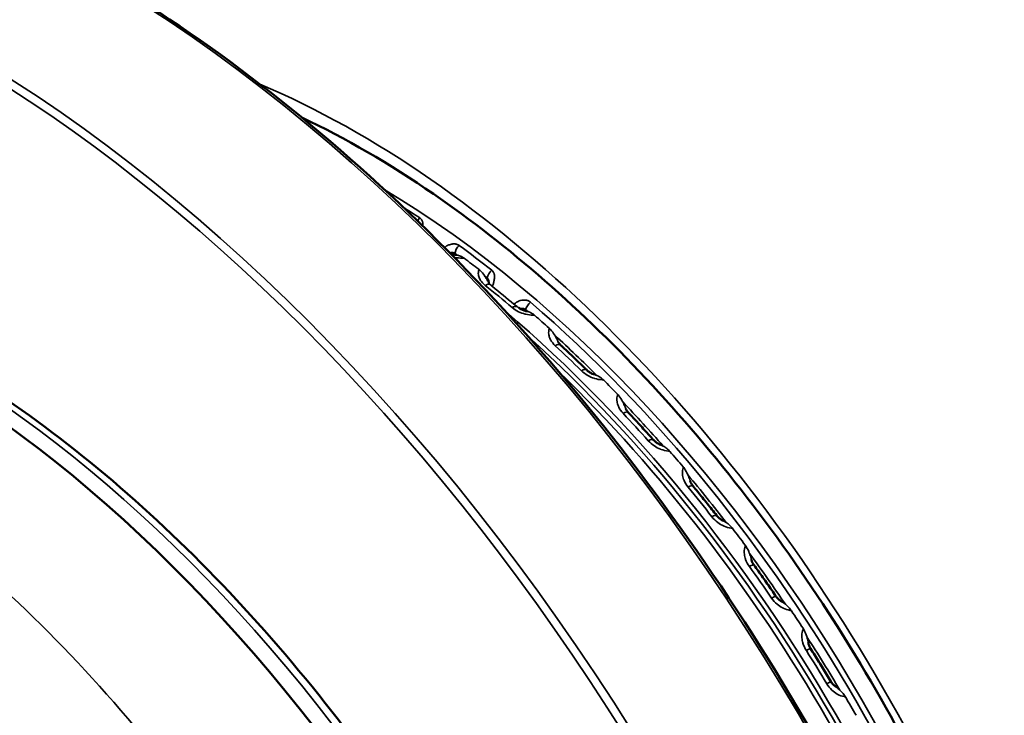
# Model space of a CAD drawing. Header units: millimetres. Extents: x 50 to 3176, y 50 to 2109.
# Tile 335 of 656: x 259 to 284, y 1658 to 1676. Entities that reach past the tile are written whole.
import ezdxf

# ---------------------------------------------------------------- set-up
doc = ezdxf.new("R2010")
doc.units = ezdxf.units.MM
doc.header["$LTSCALE"] = 10
doc.layers.add('Visible (ISO)', color=7, linetype='Continuous', lineweight=50)
doc.layers.add('Visible Narrow (ISO)', color=7, linetype='Continuous', lineweight=35)

msp = doc.modelspace()

# ---------------------------------------------------------------- linework, layer by layer
at = {"layer": 'Visible (ISO)'}
for p, q in [((270.7927, 1668.9259), (270.7927, 1668.9259)), ((270.7968, 1668.8628), (270.7968, 1668.8628))]:
    msp.add_line(p, q, dxfattribs=at)
msp.add_ellipse((256.1554, 1644.3791), major_axis=(13.75, -23.8157), ratio=0.5773503, start_param=0.2254152, end_param=3.1415927, dxfattribs=at)
for points, knots in [([(278.8956, 1615.3615), (280.8423, 1616.4855), (282.4761, 1618.1489), (284.9601, 1622.3894), (285.806, 1624.9707), (286.6229, 1630.7942), (286.5902, 1634.0384), (285.6474, 1640.8552), (284.7372, 1644.4266), (282.1326, 1651.5345), (280.439, 1655.0698), (276.4398, 1661.7479), (274.1349, 1664.8896), (269.1456, 1670.4628), (266.462, 1672.8933), (260.9849, 1676.7965), (258.1924, 1678.2684), (252.78, 1680.1), (250.1605, 1680.4602), (247.0478, 1680.1776), (246.3553, 1680.0626), (245.6853, 1679.8977)], [3.9269908, 3.9269908, 3.9269908, 3.9269908, 4.2443875, 4.2443875, 4.5636488, 4.5636488, 4.8842478, 4.8842478, 5.2049159, 5.2049159, 5.5254662, 5.5254662, 5.8459742, 5.8459742, 6.1665415, 6.1665415, 6.4872271, 6.4872271, 6.8077301, 6.8077301, 6.9027018, 6.9027018, 6.9027018, 6.9027018]), ([(285.9431, 1638.6038), (286.1095, 1640.6276), (285.9923, 1642.8698), (285.1762, 1647.6111), (284.4657, 1650.1136), (282.5111, 1655.0838), (281.2656, 1657.5506), (278.366, 1662.1886), (276.7121, 1664.3587), (273.1731, 1668.1746), (271.289, 1669.8206), (268.2734, 1671.8921), (267.1519, 1672.5416), (266.0477, 1673.0636)], [3.051172, 3.051172, 3.051172, 3.051172, 3.358815, 3.358815, 3.6727636, 3.6727636, 3.9877865, 3.9877865, 4.3030959, 4.3030959, 4.6177696, 4.6177696, 4.8028096, 4.8028096, 4.8028096, 4.8028096]), ([(272.6871, 1622.7845), (273.2219, 1623.3888), (273.6981, 1624.0676), (275.0285, 1626.4655), (275.6345, 1628.4442), (276.1939, 1632.8908), (276.1358, 1635.3671), (275.3564, 1640.546), (274.6344, 1643.248), (272.6038, 1648.602), (271.2965, 1651.2531), (268.2287, 1656.2416), (266.469, 1658.5781), (262.6701, 1662.7044), (260.6314, 1664.493), (256.4724, 1667.3396), (254.3526, 1668.3964), (250.2449, 1669.6545), (248.2556, 1669.8586), (245.2486, 1669.4541), (244.1364, 1669.1072), (243.1238, 1668.579)], [4.1176924, 4.1176924, 4.1176924, 4.1176924, 4.2606221, 4.2606221, 4.5777722, 4.5777722, 4.9004665, 4.9004665, 5.2234161, 5.2234161, 5.5458527, 5.5458527, 5.8681281, 5.8681281, 6.1906955, 6.1906955, 6.5137671, 6.5137671, 6.8356431, 6.8356431, 7.0438882, 7.0438882, 7.0438882, 7.0438882]), ([(269.8127, 1669.6204), (269.8386, 1669.6095), (269.8673, 1669.5998), (269.9212, 1669.5859), (269.9464, 1669.5809), (269.9716, 1669.5775)], [0.012712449, 0.012712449, 0.012712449, 0.012712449, 0.022011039, 0.022011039, 0.02964307, 0.02964307, 0.02964307, 0.02964307]), ([(271.5529, 1668.2357), (271.5742, 1668.221), (271.5989, 1668.2067), (271.6526, 1668.1813), (271.6824, 1668.1701), (271.724, 1668.158), (271.7356, 1668.155), (271.7472, 1668.1524)], [0.004911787, 0.004911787, 0.004911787, 0.004911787, 0.014059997, 0.014059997, 0.023497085, 0.023497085, 0.027074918, 0.027074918, 0.027074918, 0.027074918]), ([(272.5506, 1667.3732), (272.5513, 1667.3716), (272.552, 1667.3701), (272.556, 1667.3617), (272.5605, 1667.3538), (272.5759, 1667.331), (272.5895, 1667.3145), (272.6085, 1667.296), (272.6105, 1667.2941), (272.6126, 1667.2922)], [0.02255613, 0.02255613, 0.02255613, 0.02255613, 0.023891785, 0.023891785, 0.029377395, 0.029377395, 0.038459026, 0.038459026, 0.039520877, 0.039520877, 0.039520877, 0.039520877]), ([(272.6126, 1667.2922), (272.657, 1667.251), (272.7014, 1667.2096), (272.7901, 1667.1265), (272.8343, 1667.0848), (272.9227, 1667.0011), (272.9669, 1666.959), (273.055, 1666.8746), (273.099, 1666.8322), (273.187, 1666.7471), (273.2309, 1666.7044), (273.2747, 1666.6615)], [0.294189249, 0.294189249, 0.294189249, 0.294189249, 0.302177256, 0.302177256, 0.310165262, 0.310165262, 0.318153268, 0.318153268, 0.326141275, 0.326141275, 0.334129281, 0.334129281, 0.334129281, 0.334129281]), ([(273.2747, 1666.6615), (273.2927, 1666.6439), (273.3143, 1666.6263), (273.362, 1666.5939), (273.3888, 1666.5789), (273.4365, 1666.5573), (273.4572, 1666.5494), (273.4779, 1666.5429)], [0, 0, 0, 0, 0.009058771, 0.009058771, 0.018211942, 0.018211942, 0.024787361, 0.024787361, 0.024787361, 0.024787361]), ([(274.2632, 1665.6856), (274.2693, 1665.6692), (274.2796, 1665.6488), (274.304, 1665.6141), (274.3154, 1665.6), (274.3283, 1665.5862)], [0.021937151, 0.021937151, 0.021937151, 0.021937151, 0.032210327, 0.032210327, 0.038718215, 0.038718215, 0.038718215, 0.038718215]), ([(274.3283, 1665.5862), (274.3711, 1665.5407), (274.4137, 1665.4951), (274.4989, 1665.4035), (274.5415, 1665.3575), (274.6264, 1665.2654), (274.6687, 1665.2191), (274.7533, 1665.1263), (274.7955, 1665.0798), (274.8798, 1664.9864), (274.9219, 1664.9395), (274.9639, 1664.8925)], [0.398909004, 0.398909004, 0.398909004, 0.398909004, 0.406897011, 0.406897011, 0.414885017, 0.414885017, 0.422873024, 0.422873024, 0.43086103, 0.43086103, 0.438849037, 0.438849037, 0.438849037, 0.438849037]), ([(274.9639, 1664.8925), (274.982, 1664.8722), (275.0036, 1664.8521), (275.0509, 1664.8157), (275.0772, 1664.799), (275.1176, 1664.778), (275.1315, 1664.7716), (275.1453, 1664.766)], [0, 0, 0, 0, 0.009107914, 0.009107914, 0.018235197, 0.018235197, 0.022813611, 0.022813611, 0.022813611, 0.022813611]), ([(275.903, 1663.8387), (275.9076, 1663.8235), (275.9144, 1663.8064), (275.935, 1663.7669), (275.9503, 1663.7435), (275.9688, 1663.7211)], [0.020630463, 0.020630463, 0.020630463, 0.020630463, 0.028136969, 0.028136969, 0.037492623, 0.037492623, 0.037492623, 0.037492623]), ([(275.9688, 1663.7211), (276.0094, 1663.6718), (276.0499, 1663.6224), (276.1308, 1663.5233), (276.1711, 1663.4736), (276.2516, 1663.374), (276.2917, 1663.3241), (276.3718, 1663.2239), (276.4118, 1663.1737), (276.4915, 1663.073), (276.5313, 1663.0226), (276.571, 1662.972)], [0.503628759, 0.503628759, 0.503628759, 0.503628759, 0.511616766, 0.511616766, 0.519604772, 0.519604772, 0.527592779, 0.527592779, 0.535580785, 0.535580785, 0.543568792, 0.543568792, 0.543568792, 0.543568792]), ([(276.571, 1662.972), (276.5888, 1662.9493), (276.6099, 1662.927), (276.6556, 1662.8873), (276.6808, 1662.8692), (276.7147, 1662.8495), (276.723, 1662.8449), (276.7314, 1662.8407)], [0, 0, 0, 0, 0.009131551, 0.009131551, 0.018215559, 0.018215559, 0.021136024, 0.021136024, 0.021136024, 0.021136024]), ([(277.4523, 1661.8527), (277.4546, 1661.8427), (277.4576, 1661.8322), (277.4693, 1661.7982), (277.4809, 1661.7732), (277.5019, 1661.7381), (277.5089, 1661.7275), (277.5165, 1661.7171)], [0.019487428, 0.019487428, 0.019487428, 0.019487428, 0.023661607, 0.023661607, 0.032742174, 0.032742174, 0.036716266, 0.036716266, 0.036716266, 0.036716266]), ([(277.5165, 1661.7171), (277.5545, 1661.6645), (277.5924, 1661.6119), (277.6681, 1661.5063), (277.7058, 1661.4535), (277.781, 1661.3475), (277.8185, 1661.2944), (277.8932, 1661.188), (277.9305, 1661.1347), (278.0048, 1661.0278), (278.0419, 1660.9743), (278.0788, 1660.9206)], [0.608348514, 0.608348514, 0.608348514, 0.608348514, 0.616336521, 0.616336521, 0.624324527, 0.624324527, 0.632312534, 0.632312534, 0.64030054, 0.64030054, 0.648288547, 0.648288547, 0.648288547, 0.648288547]), ([(278.0788, 1660.9206), (278.0958, 1660.896), (278.1159, 1660.8721), (278.1592, 1660.8299), (278.1828, 1660.8109), (278.2108, 1660.7927), (278.2149, 1660.7901), (278.2191, 1660.7876)], [0, 0, 0, 0, 0.009145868, 0.009145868, 0.018183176, 0.018183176, 0.019749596, 0.019749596, 0.019749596, 0.019749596]), ([(278.8945, 1659.7493), (278.8985, 1659.7247), (278.9058, 1659.6979), (278.9263, 1659.6459), (278.9393, 1659.6202), (278.9548, 1659.5958)], [0.018449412, 0.018449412, 0.018449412, 0.018449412, 0.027581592, 0.027581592, 0.036257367, 0.036257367, 0.036257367, 0.036257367]), ([(278.9548, 1659.5958), (278.9898, 1659.5406), (279.0247, 1659.4853), (279.0943, 1659.3745), (279.129, 1659.319), (279.1981, 1659.2078), (279.2326, 1659.1521), (279.3012, 1659.0406), (279.3354, 1658.9847), (279.4035, 1658.8728), (279.4374, 1658.8168), (279.4712, 1658.7607)], [0.71306827, 0.71306827, 0.71306827, 0.71306827, 0.721056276, 0.721056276, 0.729044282, 0.729044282, 0.737032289, 0.737032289, 0.745020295, 0.745020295, 0.753008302, 0.753008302, 0.753008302, 0.753008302]), ([(279.4712, 1658.7607), (279.487, 1658.7346), (279.5057, 1658.7095), (279.5466, 1658.6647), (279.5695, 1658.6446), (279.5923, 1658.6285)], [0, 0, 0, 0, 0.00916404, 0.00916404, 0.018636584, 0.018636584, 0.018636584, 0.018636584])]:
    msp.add_open_spline(points, degree=3, knots=knots, dxfattribs=at)
at = {"layer": 'Visible Narrow (ISO)'}
for p, q in [((269.9258, 1669.5854), (269.9298, 1669.62)), ((270.7481, 1668.9979), (270.7412, 1668.9603)), ((271.7167, 1668.1601), (271.7246, 1668.1945))]:
    msp.add_line(p, q, dxfattribs=at)
for centre, major_axis, ratio, start_param, end_param in [((260.6456, 1646.9715), (18.25, -31.6099), 0.5773503, 0, 2.975711), ((257.3222, 1645.0527), (-18.25, 31.6099), 0.5773503, 3.1415927, 6.1173036), ((257.2161, 1644.9915), (-18.175, 31.48), 0.5773503, 1.9522005, 6.1173036), ((267.4691, 1650.9111), (-13.3222, 23.0747), 0.5773503, 3.7945863, 5.6301917), ((256.5213, 1644.5903), (13.741, -23.8), 0.5773503, 0.1966287, 3.1168974), ((267.8134, 1651.1098), (12.4448, -21.5551), 0.5773503, 0.8037671, 2.3378256), ((267.7048, 1651.0471), (12.4306, -21.5305), 0.5773503, 2.2800886, 2.3042582), ((269.0785, 1670.3954), (0.1108, 0.1665), 0.5317817, 1.1604992, 1.6414231), ((270.0713, 1669.7017), (-0.1182, -0.1614), 0.4954734, 4.3251699, 5.5561293), ((267.7048, 1651.0471), (12.4306, -21.5305), 0.5773503, 2.1753688, 2.2228609), ((267.6106, 1650.9927), (12.3363, -21.3672), 0.5773503, 2.2192229, 2.2228609), ((270.0965, 1669.272), (0.0125, -0.2997), 0.2427067, 2.4288546, 2.5478328), ((267.6155, 1650.9956), (12.3627, -21.4127), 0.5773503, 2.188419, 2.2098107), ((270.4954, 1668.9688), (-0.2829, 0.0999), 0.7600624, 4.7082402, 4.8272189), ((270.8895, 1669.0796), (0.1238, 0.1571), 0.4641051, 1.2006796, 2.4316406), ((267.6106, 1650.9927), (12.3363, -21.3672), 0.5773503, 2.1753688, 2.1790068), ((270.6527, 1668.5861), (0.1872, 0.2344), 0.4582812, 0.1192527, 0.8288595), ((267.4058, 1650.8745), (-12.3678, 21.4217), 0.5773503, 5.2683776, 5.3083176), ((267.5303, 1650.9463), (12.3354, -21.3656), 0.5773503, 2.1307564, 2.1627533), ((271.3277, 1668.0308), (0.1939, 0.2289), 0.4309332, 0.1320433, 0.8416444), ((271.866, 1668.2762), (-0.1302, -0.1518), 0.4249226, 4.3605949, 5.5915543), ((267.6106, 1650.9927), (12.3363, -21.3672), 0.5773503, 2.1145031, 2.1181411), ((267.7048, 1651.0471), (-12.4306, 21.5305), 0.5773503, 4.1650442, 5.2597338), ((267.2299, 1650.7729), (12.3722, -21.4292), 0.5773503, 1.0154391, 2.1261535), ((271.8692, 1667.8385), (0.0005, -0.3), 0.2824155, 2.3511891, 2.4701673), ((267.6155, 1650.9956), (12.3627, -21.4127), 0.5773503, 2.0836992, 2.1050909), ((272.2593, 1667.4926), (-0.284, 0.0968), 0.7225044, 4.6118633, 4.7308421), ((267.0758, 1650.684), (-12.4248, 21.5204), 0.5773503, 4.1986844, 5.2260936), ((267.6106, 1650.9927), (12.3363, -21.3672), 0.5773503, 2.0097834, 2.074287), ((272.4086, 1667.0722), (0.204, 0.22), 0.3851351, 0, 0.859977), ((267.4058, 1650.8745), (-12.3678, 21.4217), 0.5773503, 5.1636579, 5.2035979), ((273.0649, 1666.447), (0.2098, 0.2145), 0.3560805, 6.283182, 7.1530736), ((266.907, 1650.5865), (-12.4774, 21.6115), 0.5773503, 4.2526871, 5.1720909), ((273.595, 1666.2202), (-0.0107, -0.2998), 0.3243561, 2.2742663, 2.3932445), ((267.6155, 1650.9956), (12.3627, -21.4127), 0.5773503, 1.9789795, 2.0003712), ((273.972, 1665.8355), (-0.2843, 0.0959), 0.6823567, 4.5215455, 4.6405242), ((267.6106, 1650.9927), (12.3363, -21.3672), 0.5773503, 1.9050636, 1.9695673), ((274.1097, 1665.3807), (0.2186, 0.2054), 0.3077693, 6.2831534, 7.1670416), ((267.4058, 1650.8745), (-12.3678, 21.4217), 0.5773503, 5.0589381, 5.0988781), ((274.7401, 1664.6927), (0.2237, 0.1999), 0.2773264, 6.283183, 7.1744223), ((275.2551, 1664.4351), (-0.0209, -0.2993), 0.368069, 2.197854, 2.3168322), ((267.6155, 1650.9956), (12.3627, -21.4127), 0.5773503, 1.8742597, 1.8956514), ((275.6149, 1664.0156), (-0.2839, 0.097), 0.6400589, 4.4358384, 4.5548172), ((267.6106, 1650.9927), (12.3363, -21.3672), 0.5773503, 1.8003439, 1.8648475), ((275.7373, 1663.5303), (0.2315, 0.1908), 0.2270315, 6.2831626, 7.1845059), ((267.4058, 1650.8745), (-12.3678, 21.4217), 0.5773503, 4.9542184, 4.9941584), ((276.3349, 1662.7869), (0.2361, 0.1851), 0.1955339, 6.2831838, 7.1896077), ((276.8312, 1662.5025), (-0.03, -0.2985), 0.4130754, 2.1216588, 2.240637), ((267.6155, 1650.9956), (12.3627, -21.4127), 0.5773503, 1.76954, 1.7909317), ((277.1699, 1662.053), (-0.2829, 0.0997), 0.5960746, 4.3535781, 4.4725568), ((267.6106, 1650.9927), (12.3363, -21.3672), 0.5773503, 1.6956241, 1.7601278), ((277.2735, 1661.5412), (0.243, 0.1759), 0.1438064, 6.2831713, 7.1961487), ((267.4058, 1650.8745), (-12.3678, 21.4217), 0.5773503, 4.8494986, 4.8894386), ((277.8317, 1660.7505), (0.2471, 0.1702), 0.1115991, 6.2831845, 7.1991435), ((278.3061, 1660.4437), (-0.0381, -0.2976), 0.4588822, 2.0453206, 2.1642988), ((267.6155, 1650.9956), (12.3627, -21.4127), 0.5773503, 1.6648202, 1.6862119), ((278.62, 1659.9691), (-0.2815, 0.1039), 0.5508856, 4.2738226, 4.3928013), ((267.6106, 1650.9927), (12.3363, -21.3672), 0.5773503, 1.5909044, 1.655408), ((278.7015, 1659.4351), (0.2533, 0.1607), 0.0590056, 6.2831796, 7.2023606), ((267.4058, 1650.8745), (-12.3678, 21.4217), 0.5773503, 4.7447788, 4.7847189), ((279.2143, 1658.6059), (0.257, 0.1548), 0.0264416, 6.2831851, 7.203348), ((279.6637, 1658.2813), (-0.0451, -0.2966), 0.5049874, 1.9684039, 2.0873821), ((267.6155, 1650.9956), (12.3627, -21.4127), 0.5773503, 1.5601005, 1.5814922)]:
    msp.add_ellipse(centre, major_axis=major_axis, ratio=ratio, start_param=start_param, end_param=end_param, dxfattribs=at)
for points, knots in [([(269.1158, 1670.3127), (269.1169, 1670.3243), (269.1176, 1670.3354), (269.1179, 1670.3505), (269.1179, 1670.3549), (269.1175, 1670.3737), (269.1163, 1670.3874), (269.1134, 1670.4043), (269.1126, 1670.4082), (269.1091, 1670.4236), (269.1056, 1670.4342), (269.0998, 1670.4479), (269.098, 1670.4518), (269.0911, 1670.465), (269.0853, 1670.4737), (269.0768, 1670.4845), (269.0745, 1670.4871), (269.0647, 1670.4978), (269.0565, 1670.505), (269.0457, 1670.5129), (269.0436, 1670.5144), (269.0415, 1670.5158)], [0.56752328, 0.56752328, 0.56752328, 0.56752328, 0.61622998, 0.61622998, 0.63636364, 0.63636364, 0.70533781, 0.70533781, 0.72727273, 0.72727273, 0.79213924, 0.79213924, 0.81818182, 0.81818182, 0.88569055, 0.88569055, 0.90909091, 0.90909091, 0.98276306, 0.98276306, 1, 1, 1, 1]), ([(270.0418, 1669.8168), (270.0327, 1669.8235), (270.0228, 1669.8295), (270.0094, 1669.8361), (270.0068, 1669.8373), (269.9938, 1669.843), (269.9826, 1669.8469), (269.9665, 1669.8512), (269.9622, 1669.8522), (269.9459, 1669.8557), (269.9332, 1669.8575), (269.9145, 1669.8587), (269.909, 1669.8589), (269.8888, 1669.859), (269.8735, 1669.858), (269.8526, 1669.855), (269.8473, 1669.8541), (269.8255, 1669.8499), (269.8086, 1669.8453), (269.7867, 1669.8374), (269.7818, 1669.8356), (269.7619, 1669.8274), (269.7468, 1669.8201), (269.7254, 1669.8078), (269.7187, 1669.8038), (269.6992, 1669.791), (269.6864, 1669.7816), (269.6721, 1669.7698), (269.6701, 1669.768), (269.668, 1669.7663)], [0, 0, 0, 0, 0.0736988, 0.0736988, 0.09090909, 0.09090909, 0.15857266, 0.15857266, 0.18181818, 0.18181818, 0.24663604, 0.24663604, 0.27272727, 0.27272727, 0.34102186, 0.34102186, 0.36363636, 0.36363636, 0.43422944, 0.43422944, 0.45454545, 0.45454545, 0.51712634, 0.51712634, 0.54545455, 0.54545455, 0.60180424, 0.60180424, 0.61139216, 0.61139216, 0.61139216, 0.61139216]), ([(269.8057, 1669.6275), (269.8064, 1669.6279), (269.8071, 1669.6283), (269.8087, 1669.6292), (269.8097, 1669.6297), (269.8121, 1669.631), (269.8135, 1669.6318), (269.8206, 1669.6352), (269.8263, 1669.6373), (269.8394, 1669.6409), (269.847, 1669.6421), (269.8549, 1669.6425), (269.8553, 1669.6425), (269.8623, 1669.6428), (269.8688, 1669.6425), (269.8768, 1669.6415), (269.8784, 1669.6413), (269.8865, 1669.64), (269.8929, 1669.6384), (269.901, 1669.6357), (269.9028, 1669.635), (269.9109, 1669.6318), (269.9169, 1669.6287), (269.9251, 1669.6235), (269.9275, 1669.6218), (269.9298, 1669.62)], [0.56799325, 0.56799325, 0.56799325, 0.56799325, 0.57532679, 0.57532679, 0.58497057, 0.58497057, 0.6, 0.6, 0.65714918, 0.65714918, 0.73074984, 0.73074984, 0.73525397, 0.73525397, 0.8, 0.8, 0.81622045, 0.81622045, 0.8831343, 0.8831343, 0.90316283, 0.90316283, 0.97133745, 0.97133745, 1, 1, 1, 1]), ([(269.9126, 1669.519), (269.9126, 1669.519), (269.9127, 1669.519), (269.9127, 1669.519), (269.9187, 1669.5178), (269.9247, 1669.5167), (269.9307, 1669.5156), (269.9917, 1669.5045), (270.0565, 1669.4987), (270.1238, 1669.5005), (270.1274, 1669.5006), (270.131, 1669.5007), (270.1347, 1669.5008)], [0.63503488, 0.63503488, 0.63503488, 0.63503488, 0.63524436, 0.63524436, 0.63524436, 0.66666667, 0.66666667, 0.66666667, 0.98297949, 0.98297949, 0.98297949, 1, 1, 1, 1]), ([(269.9927, 1669.5738), (270.0022, 1669.5719), (270.0123, 1669.5695), (270.0543, 1669.5577), (270.091, 1669.5438), (270.1269, 1669.5222)], [0.012999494, 0.012999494, 0.012999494, 0.012999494, 0.016710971, 0.016710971, 0.02778465, 0.02778465, 0.02778465, 0.02778465]), ([(270.1657, 1669.4955), (270.1655, 1669.4955), (270.1654, 1669.4956), (270.1652, 1669.4956), (270.1627, 1669.4966), (270.1601, 1669.4974), (270.1574, 1669.4982), (270.1553, 1669.4987), (270.1533, 1669.4992), (270.1512, 1669.4996), (270.1506, 1669.4997), (270.1501, 1669.4998), (270.1495, 1669.4998), (270.147, 1669.5003), (270.1445, 1669.5005), (270.1419, 1669.5007), (270.1395, 1669.5009), (270.1371, 1669.5009), (270.1347, 1669.5008)], [0.36532698, 0.36532698, 0.36532698, 0.36532698, 0.37573841, 0.37573841, 0.37573841, 0.54091128, 0.54091128, 0.54091128, 0.66666667, 0.66666667, 0.66666667, 0.7009533, 0.7009533, 0.7009533, 0.85443977, 0.85443977, 0.85443977, 1, 1, 1, 1]), ([(270.5384, 1669.1939), (270.5248, 1669.1543), (270.5222, 1669.1148), (270.5271, 1669.0765), (270.5278, 1669.0712), (270.5286, 1669.0659), (270.5296, 1669.0606), (270.5361, 1669.0252), (270.5488, 1668.9911), (270.5684, 1668.9568), (270.5728, 1668.9492), (270.5775, 1668.9416), (270.5825, 1668.934), (270.6102, 1668.8919), (270.6484, 1668.849), (270.7, 1668.8078)], [0, 0, 0, 0, 0.2925101, 0.2925101, 0.2925101, 0.3333333, 0.3333333, 0.3333333, 0.6063322, 0.6063322, 0.6063322, 0.6666667, 0.6666667, 0.6666667, 1, 1, 1, 1]), ([(270.5384, 1669.1939), (270.5391, 1669.1957), (270.5394, 1669.1976), (270.5395, 1669.1997), (270.5395, 1669.2), (270.5395, 1669.2017), (270.5394, 1669.2032), (270.539, 1669.2051), (270.5389, 1669.2056), (270.5383, 1669.208), (270.5376, 1669.2098), (270.5362, 1669.2127), (270.5357, 1669.2137), (270.5351, 1669.2146)], [0, 0, 0, 0, 0.17427172, 0.17427172, 0.19805918, 0.19805918, 0.33333333, 0.33333333, 0.3784479, 0.3784479, 0.54356446, 0.54356446, 0.63488456, 0.63488456, 0.63488456, 0.63488456]), ([(270.5725, 1669.1834), (270.6132, 1669.1455), (270.6489, 1669.0986), (270.6815, 1669.0529), (270.6836, 1669.05), (270.6857, 1669.047)], [0.000000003, 0.000000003, 0.000000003, 0.000000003, 0.01836571, 0.01836571, 0.01963777, 0.01963777, 0.01963777, 0.01963777]), ([(270.8838, 1668.7781), (270.8841, 1668.7791), (270.8845, 1668.7801), (270.8878, 1668.7903), (270.8907, 1668.7995), (270.8987, 1668.8249), (270.9036, 1668.8409), (270.9108, 1668.866), (270.9134, 1668.8754), (270.9204, 1668.9017), (270.9244, 1668.9184), (270.9291, 1668.9417), (270.9304, 1668.9488), (270.9345, 1668.9734), (270.9365, 1668.9903), (270.9377, 1669.011), (270.9379, 1669.0155), (270.9383, 1669.0351), (270.9375, 1669.0495), (270.9352, 1669.0673), (270.9346, 1669.0715), (270.9316, 1669.0878), (270.9284, 1669.0992), (270.923, 1669.1141), (270.9213, 1669.1182), (270.9148, 1669.1327), (270.9093, 1669.1423), (270.901, 1669.1543), (270.8987, 1669.1572), (270.8892, 1669.1692), (270.8812, 1669.1774), (270.8705, 1669.1866), (270.8685, 1669.1883), (270.8664, 1669.19)], [0.32760255, 0.32760255, 0.32760255, 0.32760255, 0.3309788, 0.3309788, 0.36363636, 0.36363636, 0.420532, 0.420532, 0.45454545, 0.45454545, 0.51744874, 0.51744874, 0.54545455, 0.54545455, 0.61622995, 0.61622995, 0.63636364, 0.63636364, 0.70533777, 0.70533777, 0.72727273, 0.72727273, 0.79213921, 0.79213921, 0.81818182, 0.81818182, 0.88569052, 0.88569052, 0.90909091, 0.90909091, 0.98276304, 0.98276304, 1, 1, 1, 1]), ([(270.7412, 1668.9603), (270.7438, 1668.956), (270.7462, 1668.9517), (270.7578, 1668.9308), (270.7652, 1668.9158), (270.776, 1668.8953), (270.7798, 1668.8884), (270.7867, 1668.8768), (270.7896, 1668.8725), (270.7939, 1668.8664), (270.7956, 1668.8642), (270.7968, 1668.8624)], [0.014856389, 0.014856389, 0.014856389, 0.014856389, 0.016611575, 0.016611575, 0.023658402, 0.023658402, 0.028233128, 0.028233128, 0.032866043, 0.032866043, 0.037033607, 0.037033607, 0.037033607, 0.037033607]), ([(270.7968, 1668.8624), (270.7969, 1668.8632), (270.7969, 1668.864), (270.7974, 1668.872), (270.7975, 1668.8791), (270.7974, 1668.8883), (270.7973, 1668.8907), (270.7968, 1668.9012), (270.7959, 1668.9091), (270.7934, 1668.9235), (270.7918, 1668.93), (270.7882, 1668.9415), (270.7863, 1668.9465), (270.784, 1668.9518), (270.7838, 1668.9521), (270.7815, 1668.9573), (270.7791, 1668.962), (270.7739, 1668.9706), (270.7711, 1668.9745), (270.7652, 1668.982), (270.7621, 1668.9855), (270.7555, 1668.992), (270.7519, 1668.9951), (270.7481, 1668.9979)], [0.53759944, 0.53759944, 0.53759944, 0.53759944, 0.54383258, 0.54383258, 0.6, 0.6, 0.61938722, 0.61938722, 0.68746448, 0.68746448, 0.74847276, 0.74847276, 0.8, 0.8, 0.80390967, 0.80390967, 0.85551703, 0.85551703, 0.90451808, 0.90451808, 0.95210404, 0.95210404, 0.99999994, 0.99999994, 0.99999994, 0.99999994]), ([(270.7968, 1668.8624), (270.7991, 1668.859), (270.8036, 1668.8526), (270.8156, 1668.8392), (270.8203, 1668.8343), (270.8258, 1668.8291)], [0.0000496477, 0.0000496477, 0.0000496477, 0.0000496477, 0.0060419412, 0.0060419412, 0.0090683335, 0.0090683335, 0.0090683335, 0.0090683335]), ([(270.8258, 1668.8291), (270.8338, 1668.8215), (270.8432, 1668.8127), (270.863, 1668.7953), (270.873, 1668.7868), (270.8838, 1668.7781)], [-0.014392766, -0.014392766, -0.014392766, -0.014392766, -0.008922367, -0.008922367, -0.00423285, -0.00423285, -0.00423285, -0.00423285]), ([(271.8503, 1668.3804), (271.8414, 1668.388), (271.8316, 1668.3951), (271.8184, 1668.4029), (271.8158, 1668.4044), (271.8029, 1668.4114), (271.7918, 1668.4163), (271.7757, 1668.422), (271.7715, 1668.4234), (271.7552, 1668.4282), (271.7424, 1668.4311), (271.7236, 1668.4338), (271.7181, 1668.4344), (271.6977, 1668.4361), (271.6821, 1668.4363), (271.6609, 1668.4349), (271.6557, 1668.4344), (271.6338, 1668.4319), (271.6166, 1668.4287), (271.5941, 1668.4225), (271.589, 1668.421), (271.5683, 1668.4144), (271.5525, 1668.4082), (271.5302, 1668.3977), (271.5233, 1668.3943), (271.5031, 1668.3833), (271.4898, 1668.3752), (271.4688, 1668.3607), (271.4607, 1668.3547), (271.445, 1668.3422), (271.4373, 1668.3357), (271.4298, 1668.3289)], [0, 0, 0, 0, 0.07362476, 0.07362476, 0.09090909, 0.09090909, 0.15869906, 0.15869906, 0.18181818, 0.18181818, 0.24688176, 0.24688176, 0.27272727, 0.27272727, 0.34174336, 0.34174336, 0.36363636, 0.36363636, 0.43398568, 0.43398568, 0.45454545, 0.45454545, 0.51766497, 0.51766497, 0.54545455, 0.54545455, 0.60098686, 0.60098686, 0.63636364, 0.63636364, 0.6721796, 0.6721796, 0.6721796, 0.6721796]), ([(271.3833, 1668.2456), (271.4338, 1668.2028), (271.4899, 1668.168), (271.5475, 1668.1398), (271.5996, 1668.1143), (271.653, 1668.0942), (271.7097, 1668.0792), (271.7156, 1668.0776), (271.7216, 1668.0761), (271.7275, 1668.0746), (271.7877, 1668.06), (271.8518, 1668.0508), (271.9183, 1668.0497), (271.9219, 1668.0497), (271.9255, 1668.0497), (271.9291, 1668.0496)], [0, 0, 0, 0, 0.33333333, 0.33333333, 0.33333333, 0.63524436, 0.63524436, 0.63524436, 0.66666667, 0.66666667, 0.66666667, 0.98297949, 0.98297949, 0.98297949, 1, 1, 1, 1]), ([(271.4298, 1668.3289), (271.4404, 1668.32), (271.4517, 1668.3109), (271.478, 1668.2904), (271.4927, 1668.2794), (271.5069, 1668.2687)], [-0.0163079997, -0.0163079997, -0.0163079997, -0.0163079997, -0.0125369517, -0.0125369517, -0.0079014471, -0.0079014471, -0.0079014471, -0.0079014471]), ([(271.5069, 1668.2687), (271.5209, 1668.2581), (271.5353, 1668.2479), (271.5506, 1668.2373), (271.5518, 1668.2365), (271.5529, 1668.2357)], [0, 0, 0, 0, 0.0052810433, 0.0052810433, 0.0057212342, 0.0057212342, 0.0057212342, 0.0057212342]), ([(271.5921, 1668.2113), (271.5949, 1668.2128), (271.5979, 1668.2143), (271.6023, 1668.2162), (271.6038, 1668.2168), (271.6063, 1668.2178), (271.6072, 1668.2181), (271.6137, 1668.2205), (271.6193, 1668.2219), (271.6308, 1668.224), (271.6368, 1668.2246), (271.6484, 1668.2247), (271.654, 1668.2243), (271.6631, 1668.2232), (271.6666, 1668.2225), (271.672, 1668.2214), (271.6739, 1668.2209), (271.6812, 1668.219), (271.6866, 1668.2171), (271.6975, 1668.2126), (271.703, 1668.2098), (271.714, 1668.2031), (271.7194, 1668.1991), (271.7246, 1668.1945)], [0.54688341, 0.54688341, 0.54688341, 0.54688341, 0.57578093, 0.57578093, 0.59058986, 0.59058986, 0.6, 0.6, 0.65362037, 0.65362037, 0.71081282, 0.71081282, 0.76492876, 0.76492876, 0.8, 0.8, 0.81883254, 0.81883254, 0.87507419, 0.87507419, 0.93519108, 0.93519108, 0.99999996, 0.99999996, 0.99999996, 0.99999996]), ([(271.7862, 1668.1415), (271.8003, 1668.1368), (271.8156, 1668.131), (271.861, 1668.1112), (271.8923, 1668.0945), (271.9215, 1668.0734)], [0.038641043, 0.038641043, 0.038641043, 0.038641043, 0.04589066, 0.04589066, 0.059409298, 0.059409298, 0.059409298, 0.059409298]), ([(271.9597, 1668.0425), (271.9595, 1668.0426), (271.9594, 1668.0426), (271.9592, 1668.0427), (271.9567, 1668.0438), (271.9541, 1668.0449), (271.9515, 1668.0458), (271.9495, 1668.0465), (271.9475, 1668.047), (271.9454, 1668.0476), (271.9449, 1668.0477), (271.9443, 1668.0478), (271.9438, 1668.048), (271.9413, 1668.0485), (271.9388, 1668.0489), (271.9363, 1668.0492), (271.9339, 1668.0495), (271.9315, 1668.0496), (271.9291, 1668.0496)], [0.36532644, 0.36532644, 0.36532644, 0.36532644, 0.37573877, 0.37573877, 0.37573877, 0.54091153, 0.54091153, 0.54091153, 0.66666667, 0.66666667, 0.66666667, 0.70095338, 0.70095338, 0.70095338, 0.85443975, 0.85443975, 0.85443975, 1, 1, 1, 1]), ([(271.5271, 1636.9192), (271.0733, 1639.6658), (269.4633, 1645.3554), (265.2027, 1653.5557), (259.5607, 1660.5278), (253.1512, 1665.5131), (246.672, 1667.9691), (242.0571, 1667.7), (239.7874, 1666.6823), (239.2085, 1666.3481)], [0, 0, 0, 0, 0.12499997, 0.24999998, 0.37499999, 0.5, 0.62500001, 0.75000002, 0.79613748, 0.79613748, 0.79613748, 0.79613748]), ([(272.3239, 1667.6995), (272.3099, 1667.6573), (272.3067, 1667.6146), (272.3109, 1667.573), (272.3115, 1667.5671), (272.3123, 1667.5614), (272.3132, 1667.5556), (272.3191, 1667.5171), (272.3311, 1667.4796), (272.35, 1667.4417), (272.3541, 1667.4333), (272.3586, 1667.4249), (272.3635, 1667.4165), (272.3902, 1667.3698), (272.4272, 1667.3219), (272.4775, 1667.2753)], [0, 0, 0, 0, 0.2925233, 0.2925233, 0.2925233, 0.3333333, 0.3333333, 0.3333333, 0.6063471, 0.6063471, 0.6063471, 0.6666667, 0.6666667, 0.6666667, 1, 1, 1, 1]), ([(272.3239, 1667.6995), (272.3246, 1667.7015), (272.325, 1667.7035), (272.3251, 1667.7058), (272.3251, 1667.7061), (272.3252, 1667.7079), (272.325, 1667.7095), (272.3247, 1667.7117), (272.3246, 1667.7122), (272.324, 1667.7148), (272.3234, 1667.7168), (272.3221, 1667.7199), (272.3215, 1667.7211), (272.321, 1667.7221)], [0, 0, 0, 0, 0.17427214, 0.17427214, 0.19805891, 0.19805891, 0.33333333, 0.33333333, 0.37844771, 0.37844771, 0.54356459, 0.54356459, 0.63488379, 0.63488379, 0.63488379, 0.63488379]), ([(272.3573, 1667.687), (272.3966, 1667.6449), (272.43, 1667.5948), (272.4601, 1667.5468), (272.462, 1667.5437), (272.4639, 1667.5406)], [0.000000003, 0.000000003, 0.000000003, 0.000000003, 0.018365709, 0.018365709, 0.019637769, 0.019637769, 0.019637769, 0.019637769]), ([(272.4639, 1667.5406), (272.4888, 1667.5003), (272.5111, 1667.4583), (272.5379, 1667.4015), (272.5443, 1667.3874), (272.5506, 1667.3732)], [0.019660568, 0.019660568, 0.019660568, 0.019660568, 0.033841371, 0.033841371, 0.038479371, 0.038479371, 0.038479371, 0.038479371]), ([(273.1419, 1666.6424), (273.1909, 1666.5945), (273.2455, 1666.555), (273.3017, 1666.5225), (273.3526, 1666.4932), (273.4049, 1666.4696), (273.4605, 1666.4513), (273.4663, 1666.4494), (273.4721, 1666.4476), (273.478, 1666.4458), (273.537, 1666.4278), (273.5999, 1666.4156), (273.6655, 1666.412), (273.669, 1666.4119), (273.6725, 1666.4117), (273.6761, 1666.4115)], [0, 0, 0, 0, 0.33333333, 0.33333333, 0.33333333, 0.63524436, 0.63524436, 0.63524436, 0.66666667, 0.66666667, 0.66666667, 0.98297949, 0.98297949, 0.98297949, 1, 1, 1, 1]), ([(273.534, 1666.5213), (273.5483, 1666.5148), (273.5638, 1666.5071), (273.6093, 1666.4819), (273.6404, 1666.4617), (273.669, 1666.4376)], [0.038641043, 0.038641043, 0.038641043, 0.038641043, 0.045890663, 0.045890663, 0.059409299, 0.059409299, 0.059409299, 0.059409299]), ([(273.7061, 1666.4027), (273.706, 1666.4028), (273.7058, 1666.4029), (273.7056, 1666.403), (273.7032, 1666.4043), (273.7007, 1666.4055), (273.6981, 1666.4066), (273.6961, 1666.4074), (273.6941, 1666.4081), (273.6921, 1666.4087), (273.6916, 1666.4089), (273.691, 1666.409), (273.6905, 1666.4092), (273.6881, 1666.4099), (273.6856, 1666.4104), (273.6831, 1666.4108), (273.6808, 1666.4112), (273.6785, 1666.4114), (273.6761, 1666.4115)], [0.36532718, 0.36532718, 0.36532718, 0.36532718, 0.37573713, 0.37573713, 0.37573713, 0.54090925, 0.54090925, 0.54090925, 0.66666667, 0.66666667, 0.66666667, 0.70095133, 0.70095133, 0.70095133, 0.85443867, 0.85443867, 0.85443867, 1, 1, 1, 1]), ([(274.0577, 1666.022), (274.043, 1665.9773), (274.0389, 1665.9318), (274.0422, 1665.8871), (274.0426, 1665.8808), (274.0432, 1665.8746), (274.044, 1665.8684), (274.0489, 1665.827), (274.06, 1665.7865), (274.0777, 1665.7454), (274.0816, 1665.7363), (274.0858, 1665.7271), (274.0904, 1665.7179), (274.1157, 1665.6671), (274.1511, 1665.6146), (274.1995, 1665.563)], [0, 0, 0, 0, 0.2925101, 0.2925101, 0.2925101, 0.3333333, 0.3333333, 0.3333333, 0.6063322, 0.6063322, 0.6063322, 0.6666667, 0.6666667, 0.6666667, 1, 1, 1, 1]), ([(274.0577, 1666.022), (274.0584, 1666.0241), (274.0588, 1666.0263), (274.059, 1666.0287), (274.059, 1666.029), (274.0591, 1666.031), (274.059, 1666.0327), (274.0587, 1666.0351), (274.0586, 1666.0357), (274.0581, 1666.0384), (274.0575, 1666.0406), (274.0563, 1666.044), (274.0558, 1666.0452), (274.0553, 1666.0464)], [0, 0, 0, 0, 0.17427164, 0.17427164, 0.19805916, 0.19805916, 0.33333333, 0.33333333, 0.37844786, 0.37844786, 0.5435644, 0.5435644, 0.63488433, 0.63488433, 0.63488433, 0.63488433]), ([(274.0902, 1666.0077), (274.1276, 1665.962), (274.1583, 1665.9091), (274.1855, 1665.8592), (274.1872, 1665.856), (274.189, 1665.8528)], [0.000000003, 0.000000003, 0.000000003, 0.000000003, 0.01836571, 0.01836571, 0.01963777, 0.01963777, 0.01963777, 0.01963777]), ([(274.189, 1665.8528), (274.2114, 1665.8111), (274.2309, 1665.7682), (274.2534, 1665.7118), (274.2584, 1665.6988), (274.2632, 1665.6856)], [0.019660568, 0.019660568, 0.019660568, 0.019660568, 0.033841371, 0.033841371, 0.03808656, 0.03808656, 0.03808656, 0.03808656]), ([(274.8376, 1664.8665), (274.8846, 1664.8139), (274.9373, 1664.7702), (274.9917, 1664.734), (275.0409, 1664.7012), (275.0916, 1664.6745), (275.1458, 1664.6533), (275.1514, 1664.6511), (275.1571, 1664.649), (275.1628, 1664.6469), (275.2203, 1664.626), (275.2818, 1664.6111), (275.3461, 1664.6053), (275.3496, 1664.605), (275.353, 1664.6047), (275.3565, 1664.6045)], [0, 0, 0, 0, 0.33333333, 0.33333333, 0.33333333, 0.63524436, 0.63524436, 0.63524436, 0.66666667, 0.66666667, 0.66666667, 0.98297949, 0.98297949, 0.98297949, 1, 1, 1, 1]), ([(275.2168, 1664.731), (275.2312, 1664.7226), (275.2467, 1664.7131), (275.2919, 1664.6828), (275.3224, 1664.6595), (275.3501, 1664.6326)], [0.038641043, 0.038641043, 0.038641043, 0.038641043, 0.045890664, 0.045890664, 0.059409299, 0.059409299, 0.059409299, 0.059409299]), ([(275.3858, 1664.5942), (275.3856, 1664.5943), (275.3855, 1664.5944), (275.3853, 1664.5945), (275.383, 1664.5959), (275.3805, 1664.5973), (275.378, 1664.5985), (275.3761, 1664.5994), (275.3742, 1664.6002), (275.3722, 1664.6009), (275.3717, 1664.6011), (275.3712, 1664.6013), (275.3706, 1664.6015), (275.3682, 1664.6023), (275.3659, 1664.603), (275.3634, 1664.6035), (275.3612, 1664.6039), (275.3589, 1664.6043), (275.3565, 1664.6045)], [0.36532796, 0.36532796, 0.36532796, 0.36532796, 0.37573761, 0.37573761, 0.37573761, 0.54091056, 0.54091056, 0.54091056, 0.66666667, 0.66666667, 0.66666667, 0.70095291, 0.70095291, 0.70095291, 0.85443966, 0.85443966, 0.85443966, 1, 1, 1, 1]), ([(275.7208, 1664.1799), (275.7051, 1664.1329), (275.6998, 1664.0848), (275.7018, 1664.0373), (275.7021, 1664.0307), (275.7025, 1664.0241), (275.703, 1664.0175), (275.7068, 1663.9735), (275.7165, 1663.9304), (275.7327, 1663.8863), (275.7363, 1663.8765), (275.7402, 1663.8667), (275.7444, 1663.8569), (275.7678, 1663.8024), (275.801, 1663.7458), (275.847, 1663.6899)], [0, 0, 0, 0, 0.2925101, 0.2925101, 0.2925101, 0.3333333, 0.3333333, 0.3333333, 0.6063322, 0.6063322, 0.6063322, 0.6666667, 0.6666667, 0.6666667, 1, 1, 1, 1]), ([(275.7208, 1664.1799), (275.7215, 1664.1821), (275.7219, 1664.1843), (275.7222, 1664.1869), (275.7222, 1664.1872), (275.7224, 1664.1893), (275.7223, 1664.1912), (275.7221, 1664.1936), (275.722, 1664.1943), (275.7216, 1664.1972), (275.7211, 1664.1995), (275.72, 1664.2032), (275.7195, 1664.2045), (275.719, 1664.2057)], [0, 0, 0, 0, 0.17431156, 0.17431156, 0.1980589, 0.1980589, 0.33333333, 0.33333333, 0.37844771, 0.37844771, 0.54356459, 0.54356459, 0.63488377, 0.63488377, 0.63488377, 0.63488377]), ([(275.7521, 1664.1639), (275.7872, 1664.115), (275.8149, 1664.06), (275.8389, 1664.0088), (275.8404, 1664.0055), (275.8419, 1664.0023)], [0.000000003, 0.000000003, 0.000000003, 0.000000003, 0.01836571, 0.01836571, 0.01963777, 0.01963777, 0.01963777, 0.01963777]), ([(275.8419, 1664.0023), (275.8617, 1663.9596), (275.8782, 1663.9162), (275.896, 1663.8614), (275.8996, 1663.8501), (275.903, 1663.8388)], [0.019660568, 0.019660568, 0.019660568, 0.019660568, 0.033841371, 0.033841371, 0.037519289, 0.037519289, 0.037519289, 0.037519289]), ([(276.4519, 1662.9373), (276.4964, 1662.8807), (276.5466, 1662.8333), (276.5988, 1662.7937), (276.646, 1662.7579), (276.6948, 1662.7285), (276.7472, 1662.7049), (276.7526, 1662.7025), (276.7581, 1662.7001), (276.7637, 1662.6977), (276.8193, 1662.6743), (276.8791, 1662.657), (276.9418, 1662.6493), (276.9452, 1662.6489), (276.9486, 1662.6485), (276.952, 1662.6482)], [0, 0, 0, 0, 0.33333333, 0.33333333, 0.33333333, 0.63524436, 0.63524436, 0.63524436, 0.66666667, 0.66666667, 0.66666667, 0.98297949, 0.98297949, 0.98297949, 1, 1, 1, 1]), ([(251.7263, 1662.7005), (253.7183, 1661.5504), (257.679, 1658.4675), (262.9035, 1651.998), (266.8434, 1644.3871), (268.3262, 1639.1058), (268.7421, 1636.556)], [0, 0, 0, 0, 0.25, 0.5, 0.7500001, 1, 1, 1, 1]), ([(276.8163, 1662.7901), (276.8306, 1662.7801), (276.8459, 1662.7688), (276.8904, 1662.7338), (276.92, 1662.7075), (276.9465, 1662.6781)], [0.038641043, 0.038641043, 0.038641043, 0.038641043, 0.045890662, 0.045890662, 0.059409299, 0.059409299, 0.059409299, 0.059409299]), ([(276.9803, 1662.6366), (276.9802, 1662.6367), (276.98, 1662.6368), (276.9799, 1662.6369), (276.9776, 1662.6386), (276.9753, 1662.64), (276.9729, 1662.6414), (276.971, 1662.6424), (276.9691, 1662.6433), (276.9673, 1662.6441), (276.9667, 1662.6443), (276.9662, 1662.6445), (276.9657, 1662.6447), (276.9634, 1662.6456), (276.9611, 1662.6464), (276.9588, 1662.647), (276.9565, 1662.6475), (276.9543, 1662.6479), (276.952, 1662.6482)], [0.365327, 0.365327, 0.365327, 0.365327, 0.37573767, 0.37573767, 0.37573767, 0.54091003, 0.54091003, 0.54091003, 0.66666667, 0.66666667, 0.66666667, 0.70095206, 0.70095206, 0.70095206, 0.85443906, 0.85443906, 0.85443906, 1, 1, 1, 1]), ([(277.2948, 1662.1931), (277.278, 1662.1442), (277.2712, 1662.0938), (277.2716, 1662.044), (277.2716, 1662.0371), (277.2718, 1662.0301), (277.2722, 1662.0232), (277.2743, 1661.9769), (277.2824, 1661.9315), (277.2968, 1661.8848), (277.3, 1661.8745), (277.3035, 1661.8642), (277.3073, 1661.8537), (277.3283, 1661.796), (277.3589, 1661.7359), (277.402, 1661.6764)], [0, 0, 0, 0, 0.2925101, 0.2925101, 0.2925101, 0.3333333, 0.3333333, 0.3333333, 0.6063322, 0.6063322, 0.6063322, 0.6666667, 0.6666667, 0.6666667, 1, 1, 1, 1]), ([(277.2948, 1662.1931), (277.2956, 1662.1954), (277.2961, 1662.1978), (277.2965, 1662.2005), (277.2965, 1662.2008), (277.2967, 1662.203), (277.2967, 1662.205), (277.2966, 1662.2076), (277.2966, 1662.2082), (277.2963, 1662.2113), (277.2958, 1662.2138), (277.2948, 1662.2176), (277.2944, 1662.219), (277.294, 1662.2203)], [0, 0, 0, 0, 0.17431103, 0.17431103, 0.19805925, 0.19805925, 0.33333333, 0.33333333, 0.37844795, 0.37844795, 0.54356443, 0.54356443, 0.63488474, 0.63488474, 0.63488474, 0.63488474]), ([(277.3249, 1662.1759), (277.3573, 1662.1243), (277.3816, 1662.0677), (277.4021, 1662.0158), (277.4034, 1662.0125), (277.4047, 1662.0092)], [0.000000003, 0.000000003, 0.000000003, 0.000000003, 0.01836571, 0.01836571, 0.01963777, 0.01963777, 0.01963777, 0.01963777]), ([(277.4047, 1662.0092), (277.4215, 1661.966), (277.4349, 1661.9226), (277.448, 1661.8706), (277.4502, 1661.8617), (277.4523, 1661.8528)], [0.019660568, 0.019660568, 0.019660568, 0.019660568, 0.033841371, 0.033841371, 0.036767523, 0.036767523, 0.036767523, 0.036767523]), ([(277.9672, 1660.876), (278.0085, 1660.8159), (278.0559, 1660.7654), (278.1054, 1660.723), (278.1503, 1660.6847), (278.1969, 1660.6531), (278.2471, 1660.6274), (278.2524, 1660.6247), (278.2576, 1660.6221), (278.263, 1660.6196), (278.3165, 1660.594), (278.3742, 1660.5748), (278.4352, 1660.5655), (278.4384, 1660.5651), (278.4417, 1660.5646), (278.445, 1660.5641)], [0, 0, 0, 0, 0.33333333, 0.33333333, 0.33333333, 0.63524436, 0.63524436, 0.63524436, 0.66666667, 0.66666667, 0.66666667, 0.98297949, 0.98297949, 0.98297949, 1, 1, 1, 1]), ([(278.315, 1660.72), (278.3291, 1660.7084), (278.344, 1660.6956), (278.3872, 1660.6562), (278.4157, 1660.6272), (278.4407, 1660.5957)], [0.038641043, 0.038641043, 0.038641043, 0.038641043, 0.045890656, 0.045890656, 0.059409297, 0.059409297, 0.059409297, 0.059409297]), ([(278.4723, 1660.5516), (278.4721, 1660.5517), (278.472, 1660.5518), (278.4719, 1660.5519), (278.4697, 1660.5536), (278.4675, 1660.5552), (278.4652, 1660.5566), (278.4634, 1660.5577), (278.4616, 1660.5587), (278.4598, 1660.5596), (278.4593, 1660.5598), (278.4588, 1660.5601), (278.4583, 1660.5603), (278.4561, 1660.5613), (278.4539, 1660.5621), (278.4516, 1660.5628), (278.4494, 1660.5634), (278.4473, 1660.5638), (278.445, 1660.5641)], [0.36532697, 0.36532697, 0.36532697, 0.36532697, 0.37573699, 0.37573699, 0.37573699, 0.54090886, 0.54090886, 0.54090886, 0.66666667, 0.66666667, 0.66666667, 0.70095087, 0.70095087, 0.70095087, 0.85443838, 0.85443838, 0.85443838, 1, 1, 1, 1]), ([(278.7627, 1660.0837), (278.7444, 1660.0331), (278.7359, 1659.9808), (278.7344, 1659.929), (278.7342, 1659.9217), (278.7341, 1659.9145), (278.7342, 1659.9073), (278.7345, 1659.8591), (278.7407, 1659.8117), (278.7529, 1659.763), (278.7557, 1659.7522), (278.7587, 1659.7414), (278.762, 1659.7304), (278.7803, 1659.6701), (278.8078, 1659.6071), (278.8475, 1659.5445)], [0, 0, 0, 0, 0.2925101, 0.2925101, 0.2925101, 0.3333333, 0.3333333, 0.3333333, 0.6063322, 0.6063322, 0.6063322, 0.6666667, 0.6666667, 0.6666667, 1, 1, 1, 1]), ([(278.7627, 1660.0837), (278.7636, 1660.086), (278.7642, 1660.0885), (278.7646, 1660.0913), (278.7646, 1660.0916), (278.7649, 1660.0939), (278.765, 1660.0959), (278.765, 1660.0986), (278.765, 1660.0993), (278.7648, 1660.1025), (278.7645, 1660.1051), (278.7637, 1660.1091), (278.7633, 1660.1106), (278.7629, 1660.112)], [0, 0, 0, 0, 0.17431132, 0.17431132, 0.19805906, 0.19805906, 0.33333333, 0.33333333, 0.37844782, 0.37844782, 0.54356452, 0.54356452, 0.63488421, 0.63488421, 0.63488421, 0.63488421]), ([(278.7913, 1660.0654), (278.8206, 1660.0116), (278.8413, 1659.9541), (278.8581, 1659.902), (278.8592, 1659.8987), (278.8602, 1659.8954)], [0.000000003, 0.000000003, 0.000000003, 0.000000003, 0.01836571, 0.01836571, 0.01963777, 0.01963777, 0.01963777, 0.01963777]), ([(278.8602, 1659.8954), (278.8739, 1659.8521), (278.884, 1659.8092), (278.8925, 1659.7611), (278.8935, 1659.7552), (278.8945, 1659.7493)], [0.019660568, 0.019660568, 0.019660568, 0.019660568, 0.033841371, 0.033841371, 0.035818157, 0.035818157, 0.035818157, 0.035818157]), ([(279.3667, 1658.7051), (279.4045, 1658.6422), (279.4486, 1658.5892), (279.4951, 1658.5446), (279.5372, 1658.5042), (279.5813, 1658.4708), (279.6292, 1658.4435), (279.6342, 1658.4407), (279.6392, 1658.4379), (279.6443, 1658.4352), (279.6953, 1658.4079), (279.7507, 1658.3873), (279.8097, 1658.3768), (279.8129, 1658.3762), (279.8161, 1658.3757), (279.8193, 1658.3752)], [0, 0, 0, 0, 0.33333333, 0.33333333, 0.33333333, 0.63524436, 0.63524436, 0.63524436, 0.66666667, 0.66666667, 0.66666667, 0.98297949, 0.98297949, 0.98297949, 1, 1, 1, 1]), ([(279.5923, 1658.6285), (279.5942, 1658.6272), (279.5961, 1658.6258), (279.6315, 1658.6004), (279.6645, 1658.5737), (279.6964, 1658.5433)], [0.024465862, 0.024465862, 0.024465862, 0.024465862, 0.025343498, 0.025343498, 0.040786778, 0.040786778, 0.040786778, 0.040786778]), ([(279.6964, 1658.5433), (279.71, 1658.5302), (279.7245, 1658.516), (279.7659, 1658.4727), (279.793, 1658.4414), (279.8162, 1658.408)], [0.038641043, 0.038641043, 0.038641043, 0.038641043, 0.045890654, 0.045890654, 0.059409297, 0.059409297, 0.059409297, 0.059409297]), ([(279.8453, 1658.3618), (279.8451, 1658.3619), (279.845, 1658.362), (279.8449, 1658.3621), (279.8429, 1658.3639), (279.8407, 1658.3656), (279.8385, 1658.3671), (279.8369, 1658.3683), (279.8352, 1658.3693), (279.8334, 1658.3703), (279.833, 1658.3705), (279.8325, 1658.3708), (279.832, 1658.371), (279.8299, 1658.3721), (279.8278, 1658.3729), (279.8256, 1658.3736), (279.8235, 1658.3743), (279.8214, 1658.3748), (279.8193, 1658.3752)], [0.36532748, 0.36532748, 0.36532748, 0.36532748, 0.37573869, 0.37573869, 0.37573869, 0.54091207, 0.54091207, 0.54091207, 0.66666667, 0.66666667, 0.66666667, 0.70095426, 0.70095426, 0.70095426, 0.85444037, 0.85444037, 0.85444037, 1, 1, 1, 1])]:
    msp.add_open_spline(points, degree=3, knots=knots, dxfattribs=at)
for points in [[(269.9716, 1669.5775), (269.9786, 1669.5765), (269.9856, 1669.5753), (269.9927, 1669.5738)], [(270.1269, 1669.5222), (270.1412, 1669.5136), (270.1533, 1669.5047), (270.1657, 1669.4955)], [(270.5351, 1669.2146), (270.5474, 1669.2051), (270.5594, 1669.1956), (270.5725, 1669.1834)], [(270.6857, 1669.047), (270.7058, 1669.0185), (270.7243, 1668.9893), (270.7412, 1668.9603)], [(271.7472, 1668.1524), (271.7601, 1668.1495), (271.7731, 1668.1459), (271.7862, 1668.1415)], [(271.9215, 1668.0734), (271.9357, 1668.0633), (271.9476, 1668.0531), (271.9597, 1668.0425)], [(272.321, 1667.7221), (272.333, 1667.7113), (272.3447, 1667.7005), (272.3573, 1667.687)], [(273.4779, 1666.5429), (273.4964, 1666.537), (273.5151, 1666.5299), (273.534, 1666.5213)], [(273.669, 1666.4376), (273.6828, 1666.4259), (273.6944, 1666.4145), (273.7061, 1666.4027)], [(274.0553, 1666.0464), (274.0669, 1666.0344), (274.0782, 1666.0224), (274.0902, 1666.0077)], [(275.1453, 1664.766), (275.169, 1664.7563), (275.1929, 1664.7448), (275.2168, 1664.731)], [(275.3501, 1664.6326), (275.3635, 1664.6195), (275.3746, 1664.6071), (275.3858, 1664.5942)], [(275.719, 1664.2057), (275.7301, 1664.1926), (275.7408, 1664.1797), (275.7521, 1664.1639)], [(276.7314, 1662.8407), (276.7598, 1662.8265), (276.7882, 1662.8098), (276.8163, 1662.7901)], [(276.9465, 1662.6781), (276.9593, 1662.6639), (276.9698, 1662.6505), (276.9803, 1662.6366)], [(277.294, 1662.2203), (277.3044, 1662.2063), (277.3145, 1662.1925), (277.3249, 1662.1759)], [(278.2191, 1660.7876), (278.2514, 1660.7681), (278.2835, 1660.7459), (278.315, 1660.72)], [(278.4407, 1660.5957), (278.4527, 1660.5804), (278.4625, 1660.5662), (278.4723, 1660.5516)], [(278.7629, 1660.112), (278.7726, 1660.0972), (278.7819, 1660.0827), (278.7913, 1660.0654)], [(279.8162, 1658.408), (279.8274, 1658.3919), (279.8363, 1658.377), (279.8453, 1658.3618)]]:
    msp.add_open_spline(points, degree=3, dxfattribs=at)

doc.saveas('drawing.dxf')
